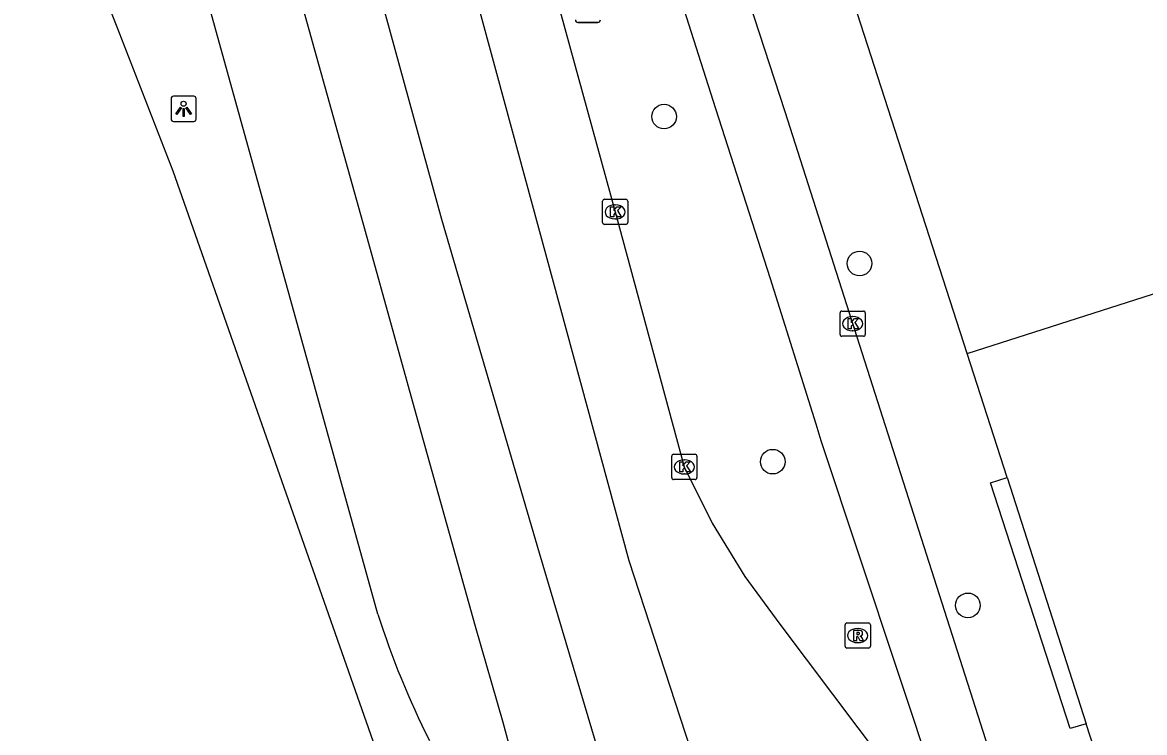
# Model space of a CAD drawing. Extents: x 159503 to 160347, y 382525 to 383272.
# Drawn here: x 159508.41 to 159552.91, y 382930.55 to 382958.72 of the extents above; entities that cross this region are included whole.
import ezdxf

# ---------------------------------------------------------------- set-up
doc = ezdxf.new("R2010")
doc.units = 0
for name, color, linetype in [('IMGEO_Boom', 7, 'Continuous'), ('IMGEO_Fietspad_open', 7, 'Continuous'), ('IMGEO_Kolk', 7, 'Continuous'), ('IMGEO_Lichtpunt', 7, 'Continuous'), ('IMGEO_Pand', 7, 'Continuous'), ('IMGEO_Rijbaan_regionaal_gesloten', 7, 'Continuous'), ('IMGEO_Rioolput', 7, 'Continuous'), ('IMGEO_Verkeersbordpaal', 7, 'Continuous'), ('IMGEO_Voetpad_open', 7, 'Continuous')]:
    doc.layers.add(name, color=color, linetype=linetype)

msp = doc.modelspace()

# ---------------------------------------------------------------- linework, layer by layer
at = {"layer": 'IMGEO_Boom'}
for centre in [(159533.855, 382954.989), (159541.606, 382949.161), (159538.165, 382941.297), (159545.903, 382935.595)]:
    msp.add_circle(centre, 0.489, dxfattribs=at)
at = {"layer": 'IMGEO_Fietspad_open'}
for points in [[(159532.054, 382976.364), (159532.765, 382973.478), (159533.952, 382969.832), (159535.582, 382964.78), (159537.218, 382959.569), (159538.641, 382955.193), (159547.321, 382928.042), (159550.079, 382919.415)], [(159544.665, 382928.357), (159540.08, 382942.127), (159539.891, 382942.783), (159538.071, 382948.551), (159535.904, 382955.29), (159529.596, 382975.094)]]:
    msp.add_lwpolyline(points, dxfattribs=at)
at = {"layer": 'IMGEO_Kolk'}
for p, q in [((159531.412, 382950.782), (159531.412, 382951.634)), ((159531.487, 382951.708), (159532.339, 382951.708)), ((159532.413, 382951.634), (159532.413, 382950.782)), ((159531.9, 382951.488), (159531.925, 382951.488)), ((159532.339, 382950.708), (159531.487, 382950.708)), ((159531.923, 382950.928), (159531.898, 382950.928)), ((159540.833, 382946.345), (159540.833, 382947.197)), ((159540.908, 382947.271), (159541.76, 382947.271)), ((159541.834, 382947.197), (159541.834, 382946.345)), ((159541.321, 382947.051), (159541.346, 382947.051)), ((159541.76, 382946.271), (159540.908, 382946.271)), ((159541.344, 382946.491), (159541.319, 382946.491)), ((159534.156, 382940.663), (159534.156, 382941.515)), ((159534.231, 382941.589), (159535.083, 382941.589)), ((159534.644, 382941.369), (159534.669, 382941.369)), ((159535.157, 382941.515), (159535.157, 382940.663)), ((159535.083, 382940.589), (159534.231, 382940.589)), ((159534.667, 382940.809), (159534.642, 382940.809))]:
    msp.add_line(p, q, dxfattribs=at)
for points in [[(159531.412, 382950.782), (159531.412, 382951.634)], [(159531.487, 382951.708), (159532.339, 382951.708)], [(159532.413, 382951.634), (159532.413, 382950.782)], [(159531.733, 382951.408), (159531.856, 382951.408), (159531.856, 382951.257), (159531.986, 382951.408), (159532.15, 382951.408), (159532.004, 382951.257), (159532.157, 382951.008), (159532.005, 382951.008), (159531.92, 382951.172), (159531.856, 382951.105), (159531.856, 382951.008), (159531.733, 382951.008), (159531.733, 382951.408)], [(159532.339, 382950.708), (159531.487, 382950.708)], [(159540.833, 382946.345), (159540.833, 382947.197)], [(159540.908, 382947.271), (159541.76, 382947.271)], [(159541.834, 382947.197), (159541.834, 382946.345)], [(159541.154, 382946.971), (159541.277, 382946.971), (159541.277, 382946.82), (159541.407, 382946.971), (159541.571, 382946.971), (159541.425, 382946.82), (159541.578, 382946.571), (159541.426, 382946.571), (159541.341, 382946.735), (159541.277, 382946.668), (159541.277, 382946.571), (159541.154, 382946.571), (159541.154, 382946.971)], [(159541.76, 382946.271), (159540.908, 382946.271)], [(159534.156, 382940.663), (159534.156, 382941.515)], [(159534.231, 382941.589), (159535.083, 382941.589)], [(159535.157, 382941.515), (159535.157, 382940.663)], [(159534.477, 382941.289), (159534.6, 382941.289), (159534.6, 382941.138), (159534.73, 382941.289), (159534.894, 382941.289), (159534.748, 382941.138), (159534.901, 382940.889), (159534.749, 382940.889), (159534.664, 382941.053), (159534.6, 382940.986), (159534.6, 382940.889), (159534.477, 382940.889), (159534.477, 382941.289)], [(159535.083, 382940.589), (159534.231, 382940.589)]]:
    msp.add_lwpolyline(points, dxfattribs=at)
for centre, start, end in [((159531.489, 382951.632), 91.552, 178.448), ((159531.489, 382951.632), 91.552, 178.448), ((159532.337, 382951.632), 1.552, 88.448), ((159532.337, 382951.632), 1.552, 88.448), ((159531.489, 382950.784), 181.552, 268.448), ((159531.489, 382950.784), 181.552, 268.448), ((159532.337, 382950.784), 271.552, 358.448), ((159532.337, 382950.784), 271.552, 358.448), ((159540.91, 382947.195), 91.552, 178.448), ((159540.91, 382947.195), 91.552, 178.448), ((159541.758, 382947.195), 1.552, 88.448), ((159541.758, 382947.195), 1.552, 88.448), ((159540.91, 382946.347), 181.552, 268.448), ((159540.91, 382946.347), 181.552, 268.448), ((159541.758, 382946.347), 271.552, 358.448), ((159541.758, 382946.347), 271.552, 358.448), ((159534.233, 382941.513), 91.552, 178.448), ((159534.233, 382941.513), 91.552, 178.448), ((159535.081, 382941.513), 1.552, 88.448), ((159535.081, 382941.513), 1.552, 88.448), ((159534.233, 382940.665), 181.552, 268.448), ((159534.233, 382940.665), 181.552, 268.448), ((159535.081, 382940.665), 271.552, 358.448), ((159535.081, 382940.665), 271.552, 358.448)]:
    msp.add_arc(centre, 0.0765, start, end, dxfattribs=at)
for centre, major_axis, ratio, start_param, end_param in [((159531.899, 382951.208), (-0.387, 0.002), 0.722429, 4.712389, 7.853982), ((159531.924, 382951.208), (-0.39, 0.002), 0.717154, 1.570796, 4.712389), ((159541.32, 382946.771), (-0.387, 0.002), 0.722429, 4.712389, 7.853982), ((159541.345, 382946.771), (-0.39, 0.002), 0.717154, 1.570796, 4.712389), ((159534.643, 382941.089), (-0.387, 0.002), 0.722429, 4.712389, 7.853982), ((159534.668, 382941.089), (-0.39, 0.002), 0.717154, 1.570796, 4.712389)]:
    msp.add_ellipse(centre, major_axis=major_axis, ratio=ratio, start_param=start_param, end_param=end_param, dxfattribs=at)
at = {"layer": 'IMGEO_Lichtpunt'}
for p, q in [((159514.299, 382955.7), (159514.299, 382954.893)), ((159514.299, 382955.7), (159514.299, 382954.893)), ((159515.201, 382955.795), (159514.393, 382955.795)), ((159515.201, 382955.795), (159514.393, 382955.795)), ((159515.295, 382954.893), (159515.295, 382955.7)), ((159515.295, 382954.893), (159515.295, 382955.7)), ((159514.393, 382954.799), (159515.201, 382954.799)), ((159514.393, 382954.799), (159515.201, 382954.799))]:
    msp.add_line(p, q, dxfattribs=at)
for points in [[(159514.673, 382955.364), (159514.712, 382955.336), (159514.524, 382955.074), (159514.486, 382955.101), (159514.673, 382955.364)], [(159514.775, 382955.316), (159514.822, 382955.316), (159514.822, 382954.994), (159514.775, 382954.994), (159514.775, 382955.316)], [(159514.885, 382955.336), (159514.923, 382955.363), (159515.11, 382955.101), (159515.071, 382955.073), (159514.885, 382955.336)]]:
    msp.add_lwpolyline(points, dxfattribs=at)
msp.add_circle((159514.798, 382955.498), 0.0994, dxfattribs=at)
for centre, start, end in [((159514.393, 382955.7), 90, 180), ((159514.393, 382955.7), 90, 180), ((159515.201, 382955.7), 0, 90), ((159515.201, 382955.7), 0, 90), ((159514.393, 382954.893), 180, 270), ((159514.393, 382954.893), 180, 270), ((159515.201, 382954.893), 270, 0), ((159515.201, 382954.893), 270, 360)]:
    msp.add_arc(centre, 0.0946, start, end, dxfattribs=at)
at = {"layer": 'IMGEO_Pand'}
for points in [[(159545.874, 382945.595), (159538.52, 382968.383)], [(159545.874, 382945.595), (159571.265, 382953.723)], [(159547.458, 382940.666), (159545.874, 382945.595)], [(159547.458, 382940.666), (159550.597, 382930.894)], [(159557.842, 382908.578), (159550.597, 382930.894)]]:
    msp.add_lwpolyline(points, dxfattribs=at)
at = {"layer": 'IMGEO_Rijbaan_regionaal_gesloten'}
for points in [[(159525.731, 382973.831), (159526.262, 382971.839), (159531.911, 382951.211), (159534.655, 382941.092), (159535.756, 382938.861), (159537.052, 382936.737), (159538.443, 382934.847), (159543.632, 382927.965)], [(159541.027, 382911.134), (159532.466, 382937.365), (159522.84, 382972.833)], [(159519.416, 382971.652), (159520.539, 382967.272), (159525.031, 382950.924), (159528.903, 382937.675), (159532.465, 382925.666), (159538.661, 382906.219), (159549.889, 382870.657), (159551.83, 382864.602), (159554.195, 382857.243), (159556.524, 382849.66), (159558.952, 382842.239), (159561.272, 382834.784), (159563.72, 382827.229), (159566.168, 382819.674), (159568.54, 382812.355), (159570.89, 382804.901), (159573.171, 382797.667)], [(159516.385, 382970.606), (159518.445, 382963.205), (159519.993, 382957.642), (159522.063, 382950.206), (159524.211, 382942.487), (159526.36, 382934.768), (159527.46, 382930.967), (159528.522, 382927.035), (159529.563, 382923.424), (159530.549, 382918.632)], [(159522.504, 382935.252), (159513.016, 382969.443)], [(159508.406, 382967.961), (159509.421, 382965.565), (159510.503, 382962.771), (159512.147, 382958.547), (159514.37, 382952.835), (159523.362, 382927.199), (159528.519, 382911.541), (159532.099, 382900.604), (159533.454, 382896.362), (159544.464, 382862.528), (159544.527, 382862.333), (159555.534, 382828.133), (159564.967, 382798.597), (159574.371, 382769.067), (159580.527, 382750), (159582.772, 382743.045), (159593.058, 382710.177), (159601.476, 382683.957), (159610.06, 382658.166)]]:
    msp.add_lwpolyline(points, dxfattribs=at)
msp.add_arc((159555.628, 382945.794), 34.761, 197.6547, 206.5997, dxfattribs=at)
at = {"layer": 'IMGEO_Rioolput'}
for p, q in [((159541.034, 382933.972), (159541.034, 382934.824)), ((159541.109, 382934.898), (159541.961, 382934.898)), ((159542.035, 382934.824), (159542.035, 382933.972)), ((159541.522, 382934.678), (159541.547, 382934.678)), ((159541.961, 382933.898), (159541.109, 382933.898)), ((159541.545, 382934.118), (159541.52, 382934.118))]:
    msp.add_line(p, q, dxfattribs=at)
for points in [[(159541.034, 382933.972), (159541.034, 382934.824)], [(159541.109, 382934.898), (159541.961, 382934.898)], [(159542.035, 382934.824), (159542.035, 382933.972)], [(159541.623, 382934.596), (159541.371, 382934.598), (159541.371, 382934.198)], [(159541.371, 382934.198), (159541.495, 382934.198), (159541.495, 382934.36), (159541.506, 382934.36)], [(159541.549, 382934.517), (159541.495, 382934.517), (159541.495, 382934.436)], [(159541.495, 382934.436), (159541.547, 382934.436)], [(159541.553, 382934.331), (159541.624, 382934.198), (159541.764, 382934.198), (159541.699, 382934.324)], [(159541.961, 382933.898), (159541.109, 382933.898)]]:
    msp.add_lwpolyline(points, dxfattribs=at)
for centre, radius, start, end in [((159541.111, 382934.822), 0.0765, 91.552, 178.448), ((159541.111, 382934.822), 0.0765, 91.552, 178.448), ((159541.959, 382934.822), 0.0765, 1.552, 88.448), ((159541.959, 382934.822), 0.0765, 1.552, 88.448), ((159541.505, 382934.307), 0.0533, 26.0293, 88.6989), ((159541.531, 382934.625), 0.19, 274.7715, 282.9687), ((159541.555, 382934.421), 0.0964, 77.0061, 93.1865), ((159541.569, 382934.478), 0.0378, 276.6634, 79.6772), ((159541.622, 382934.486), 0.109, 350.3612, 89.416), ((159541.62, 382934.486), 0.112, 277.5842, 350.9817), ((159541.604, 382934.271), 0.108, 29.5134, 73.7905), ((159541.111, 382933.974), 0.0765, 181.552, 268.448), ((159541.111, 382933.974), 0.0765, 181.552, 268.448), ((159541.959, 382933.974), 0.0765, 271.552, 358.448), ((159541.959, 382933.974), 0.0765, 271.552, 358.448)]:
    msp.add_arc(centre, radius, start, end, dxfattribs=at)
for centre, major_axis, ratio, start_param, end_param in [((159541.521, 382934.398), (-0.387, 0.002), 0.722429, 4.712389, 7.853982), ((159541.546, 382934.398), (-0.39, 0.002), 0.717154, 1.570796, 4.712389)]:
    msp.add_ellipse(centre, major_axis=major_axis, ratio=ratio, start_param=start_param, end_param=end_param, dxfattribs=at)
at = {"layer": 'IMGEO_Verkeersbordpaal'}
for p, q in [((159531.227, 382958.724), (159530.437, 382958.724)), ((159530.437, 382958.724), (159531.227, 382958.724))]:
    msp.add_line(p, q, dxfattribs=at)
for centre, start, end in [((159530.437, 382958.824), 180, 270), ((159530.437, 382958.824), 180, 270), ((159531.227, 382958.824), 270, 0), ((159531.227, 382958.824), 270, 0)]:
    msp.add_arc(centre, 0.1, start, end, dxfattribs=at)
at = {"layer": 'IMGEO_Voetpad_open'}
msp.add_lwpolyline([(159550.597, 382930.894), (159549.956, 382930.706), (159546.804, 382940.457), (159547.458, 382940.666)], dxfattribs=at)

doc.saveas('drawing.dxf')
